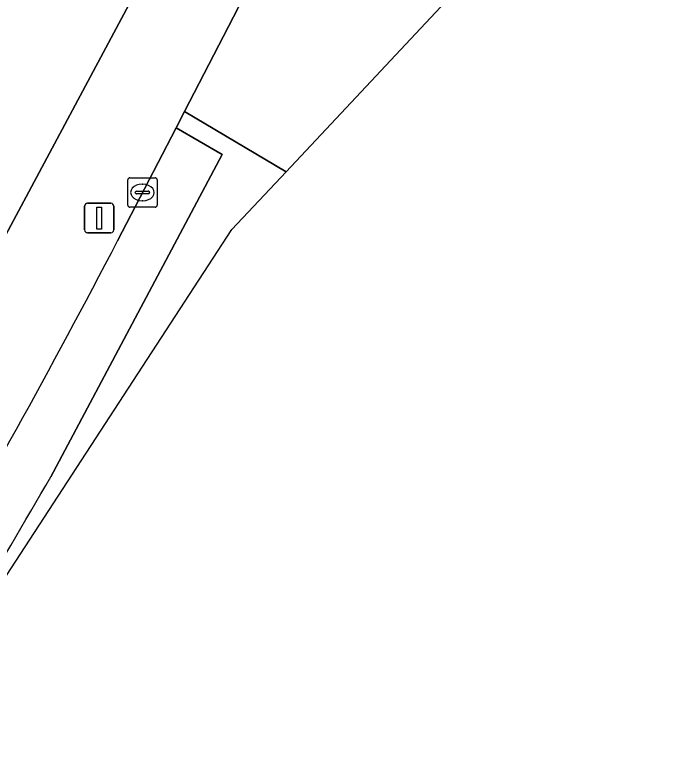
# Model space of a CAD drawing. Extents: x 160102 to 160934, y 382045 to 382923.
# Drawn here: x 160853.77 to 160875.75, y 382695.43 to 382720.36 of the extents above; entities that cross this region are included whole.
import ezdxf

# ---------------------------------------------------------------- set-up
doc = ezdxf.new("R2010")
doc.units = 0
for name, color, linetype in [('IMGEO_Groenvoorziening', 7, 'Continuous'), ('IMGEO_Kolk', 7, 'Continuous'), ('IMGEO_Lichtmast', 7, 'Continuous'), ('IMGEO_Rijbaan_lokaal_gesloten', 7, 'Continuous'), ('IMGEO_Rijbaan_lokaal_open', 7, 'Continuous'), ('IMGEO_Voetpad_open', 7, 'Continuous')]:
    doc.layers.add(name, color=color, linetype=linetype)

msp = doc.modelspace()

# ---------------------------------------------------------------- linework, layer by layer
at = {"layer": 'IMGEO_Groenvoorziening'}
msp.add_lwpolyline([(160852.644, 382722.785), (160848.566, 382713.977), (160847.846, 382712.429), (160852.146, 382710.453), (160859.131, 382723.493), (160855.848, 382725.002)], dxfattribs=at)
at = {"layer": 'IMGEO_Kolk'}
for p, q in [((160857.671, 382714.837), (160858.523, 382714.837)), ((160857.596, 382713.911), (160857.596, 382714.763)), ((160858.084, 382714.617), (160858.109, 382714.617)), ((160858.597, 382714.763), (160858.597, 382713.911)), ((160857.855, 382714.331), (160857.855, 382714.343)), ((160857.898, 382714.38), (160858.296, 382714.38)), ((160858.339, 382714.343), (160858.339, 382714.331)), ((160858.293, 382714.294), (160857.895, 382714.294)), ((160858.523, 382713.837), (160857.671, 382713.837)), ((160858.107, 382714.057), (160858.082, 382714.057))]:
    msp.add_line(p, q, dxfattribs=at)
for points in [[(160857.671, 382714.837), (160858.523, 382714.837)], [(160857.596, 382713.911), (160857.596, 382714.763)], [(160858.597, 382714.763), (160858.597, 382713.911)], [(160858.523, 382713.837), (160857.671, 382713.837)]]:
    msp.add_lwpolyline(points, dxfattribs=at)
for centre, radius, start, end in [((160857.673, 382714.761), 0.0765, 91.552, 178.448), ((160857.673, 382714.761), 0.0765, 91.552, 178.448), ((160858.521, 382714.761), 0.0765, 1.552, 88.448), ((160858.521, 382714.761), 0.0765, 1.552, 88.448), ((160857.895, 382714.34), 0.0403, 85.8775, 175.7526), ((160857.892, 382714.33), 0.0366, 178.938, 274.7102), ((160858.296, 382714.337), 0.043, 264.8664, 352.4533), ((160858.3, 382714.342), 0.0386, 1.7309, 96.639), ((160857.673, 382713.913), 0.0765, 181.552, 268.448), ((160857.673, 382713.913), 0.0765, 181.552, 268.448), ((160858.521, 382713.913), 0.0765, 271.552, 358.448), ((160858.521, 382713.913), 0.0765, 271.552, 358.448)]:
    msp.add_arc(centre, radius, start, end, dxfattribs=at)
for centre, major_axis, ratio, start_param, end_param in [((160858.083, 382714.337), (-0.387, 0.002), 0.722429, 4.712389, 7.853982), ((160858.108, 382714.337), (-0.39, 0.002), 0.717154, 1.570796, 4.712389)]:
    msp.add_ellipse(centre, major_axis=major_axis, ratio=ratio, start_param=start_param, end_param=end_param, dxfattribs=at)
at = {"layer": 'IMGEO_Lichtmast'}
for p, q in [((160856.136, 382713.07), (160856.136, 382713.87)), ((160856.136, 382713.87), (160856.136, 382713.07)), ((160856.236, 382713.97), (160857.026, 382713.97)), ((160857.026, 382713.97), (160856.236, 382713.97)), ((160857.126, 382713.87), (160857.126, 382713.07)), ((160857.126, 382713.07), (160857.126, 382713.87)), ((160857.026, 382712.97), (160856.236, 382712.97)), ((160856.236, 382712.97), (160857.026, 382712.97))]:
    msp.add_line(p, q, dxfattribs=at)
msp.add_lwpolyline([(160856.556, 382713.845), (160856.706, 382713.845), (160856.706, 382713.095), (160856.556, 382713.095), (160856.556, 382713.845)], dxfattribs=at)
for centre, start, end in [((160856.236, 382713.87), 90, 180), ((160856.236, 382713.87), 90, 180), ((160857.026, 382713.87), 0, 90), ((160857.026, 382713.87), 360, 90), ((160856.236, 382713.07), 180, 270), ((160856.236, 382713.07), 180, 270), ((160857.026, 382713.07), 270, 0), ((160857.026, 382713.07), 270, 0)]:
    msp.add_arc(centre, 0.1, start, end, dxfattribs=at)
at = {"layer": 'IMGEO_Rijbaan_lokaal_gesloten'}
msp.add_lwpolyline([(160854.991, 382704.703), (160860.803, 382715.629), (160859.238, 382716.529), (160857.253, 382712.695)], dxfattribs=at)
for centre, radius, start, end in [((160622.411, 382834.683), 264.635, 329.41411, 332.55045), ((160121.136, 383130.601), 848.489, 329.144463, 329.87094)]:
    msp.add_arc(centre, radius, start, end, dxfattribs=at)
at = {"layer": 'IMGEO_Rijbaan_lokaal_open'}
for points in [[(160862.964, 382715.042), (160872.597, 382725.314), (160876.319, 382733.988), (160881.824, 382746.815), (160875.933, 382749.726), (160869.922, 382737.434)], [(160866.327, 382730.237), (160859.523, 382717.079), (160862.964, 382715.042)], [(160862.964, 382715.042), (160859.523, 382717.079), (160859.238, 382716.529), (160860.803, 382715.629), (160854.991, 382704.703)], [(160849.532, 382695.433), (160853.491, 382701.352), (160861.131, 382713.088), (160862.964, 382715.042)]]:
    msp.add_lwpolyline(points, dxfattribs=at)
msp.add_arc((160121.136, 383130.601), 848.489, 329.144463, 329.87094, dxfattribs=at)
at = {"layer": 'IMGEO_Voetpad_open'}
for points in [[(160877.92, 382762.125), (160875.47, 382756.281), (160874.085, 382754.152), (160871.428, 382748.493), (160868.872, 382743.049), (160866.322, 382737.618), (160863.684, 382732), (160860.158, 382725.372), (160856.738, 382726.921), (160855.848, 382725.002), (160859.131, 382723.493), (160852.146, 382710.453), (160847.846, 382712.429), (160845.942, 382708.331)], [(160857.253, 382712.695), (160859.238, 382716.529), (160859.523, 382717.079), (160866.327, 382730.237)]]:
    msp.add_lwpolyline(points, dxfattribs=at)
msp.add_arc((160622.411, 382834.683), 264.635, 329.41411, 332.55045, dxfattribs=at)

doc.saveas('drawing.dxf')
